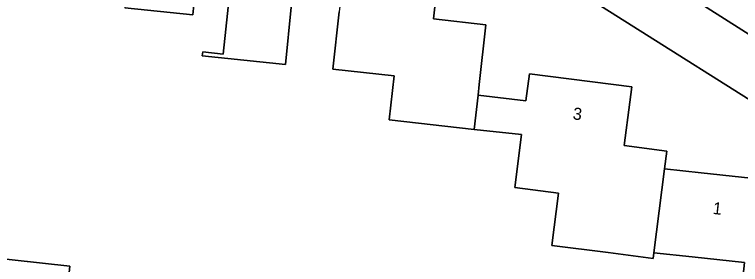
# Model space of a CAD drawing. Extents: x 162396 to 163643, y 386452 to 387406.
# Drawn here: x 162834 to 162894.1, y 386753.5 to 386774.2 of the extents above; entities that cross this region are included whole.
import ezdxf

# ---------------------------------------------------------------- set-up
doc = ezdxf.new("R2010")
doc.units = 0
for name, color, linetype in [('IMGEO_Erf', 7, 'Continuous'), ('IMGEO_Groenvoorziening', 7, 'Continuous'), ('IMGEO_Pand', 7, 'Continuous'), ('IMGEO_Pand_nummerreeks', 7, 'Continuous'), ('IMGEO_Rijbaan_lokaal_open', 7, 'Continuous')]:
    doc.layers.add(name, color=color, linetype=linetype)

msp = doc.modelspace()

# ---------------------------------------------------------------- linework, layer by layer
at = {"layer": 'IMGEO_Erf'}
for points in [[(162912.129, 386756.249), (162869.085, 386783.465), (162860.954, 386788.148), (162853.712, 386791.497), (162844.55, 386794.823), (162815.673, 386804.14), (162784.464, 386755.3)], [(162869.208, 386778.564), (162868.686, 386773.876), (162873.037, 386773.392), (162872.484, 386768.423), (162872.387, 386767.549), (162876.344, 386767.077), (162876.632, 386769.318), (162885.105, 386768.229), (162884.945, 386766.98), (162884.48, 386763.364), (162887.996, 386762.912), (162887.807, 386761.439), (162890.842, 386761.108), (162896.744, 386760.464)], [(162849.031, 386776.718), (162848.779, 386774.221), (162843.158, 386774.789)], [(162856.925, 386774.846), (162856.442, 386770.103), (162849.567, 386770.803), (162849.601, 386771.134), (162851.305, 386770.96), (162851.862, 386776.43)], [(162900.932, 386742.821), (162893.759, 386743.662), (162894.175, 386747.199), (162893.724, 386747.248), (162894.024, 386750), (162894.425, 386753.668), (162890.081, 386754.143), (162886.914, 386754.489), (162886.854, 386754.024), (162883.141, 386754.501), (162878.473, 386755.101), (162879.03, 386759.439), (162875.422, 386759.903), (162875.985, 386764.279), (162872.071, 386764.715), (162865.04, 386765.498), (162865.446, 386769.141), (162860.357, 386769.708), (162860.886, 386774.46)]]:
    msp.add_lwpolyline(points, dxfattribs=at)
msp.add_lwpolyline([(162838.302, 386750.511), (162838.246, 386750), (162837.996, 386747.728), (162837.45, 386742.757), (162834.043, 386743.131), (162833.501, 386738.198), (162825.263, 386739.102), (162825.809, 386744.073), (162826.351, 386749.005), (162830.938, 386748.501), (162831.102, 386750), (162831.243, 386751.286), (162831.558, 386754.158), (162838.618, 386753.383)], close=True, dxfattribs=at)
at = {"layer": 'IMGEO_Groenvoorziening'}
msp.add_lwpolyline([(162883.326, 386779.885), (162912.75, 386761.17), (162912.9, 386761.084), (162913.057, 386761.011), (162913.219, 386760.952), (162913.387, 386760.909), (162913.557, 386760.88), (162913.73, 386760.867), (162913.902, 386760.869), (162914.074, 386760.887), (162914.244, 386760.92), (162914.41, 386760.968), (162914.571, 386761.031), (162914.726, 386761.108), (162914.874, 386761.198), (162915.012, 386761.301), (162915.141, 386761.416), (162915.26, 386761.542), (162915.366, 386761.679), (162915.464, 386761.831), (162922.117, 386773.641), (162922.244, 386773.863), (162923.386, 386775.848)], dxfattribs=at)
at = {"layer": 'IMGEO_Pand'}
for points in [[(162857.487, 386780.368), (162853.927, 386780.731), (162854.171, 386783.126), (162854.542, 386786.767), (162846.015, 386787.635), (162845.685, 386784.4), (162845.508, 386782.661), (162845.417, 386781.763), (162845.06, 386778.262), (162843.528, 386778.418), (162843.158, 386774.789), (162848.779, 386774.221), (162849.031, 386776.718), (162851.862, 386776.43), (162851.305, 386770.96), (162849.601, 386771.134), (162849.567, 386770.803), (162856.442, 386770.103), (162856.925, 386774.846), (162856.981, 386775.394), (162857.172, 386777.271)], [(162873.037, 386773.392), (162868.686, 386773.876), (162869.208, 386778.564), (162861.44, 386779.429), (162861.154, 386776.866), (162860.886, 386774.46), (162860.357, 386769.708), (162865.446, 386769.141), (162865.04, 386765.498), (162872.071, 386764.715), (162872.387, 386767.549), (162872.484, 386768.423)], [(162879.03, 386759.439), (162878.473, 386755.101), (162883.141, 386754.501), (162886.854, 386754.024), (162886.914, 386754.489), (162887.807, 386761.439), (162887.996, 386762.912), (162884.48, 386763.364), (162884.945, 386766.98), (162885.105, 386768.229), (162876.632, 386769.318), (162876.344, 386767.077), (162872.387, 386767.549), (162872.071, 386764.715), (162875.985, 386764.279), (162875.422, 386759.903)], [(162902.904, 386757.449), (162896.491, 386758.149), (162896.744, 386760.464), (162890.842, 386761.108), (162887.807, 386761.439), (162886.914, 386754.489), (162890.081, 386754.143), (162894.425, 386753.668), (162894.024, 386750), (162893.724, 386747.248), (162894.175, 386747.199), (162893.759, 386743.662), (162900.932, 386742.821), (162901.36, 386745.995), (162901.649, 386745.963), (162902.09, 386750)], [(162825.263, 386739.102), (162833.501, 386738.198), (162834.043, 386743.131), (162837.45, 386742.757), (162837.996, 386747.728), (162838.246, 386750), (162838.302, 386750.511), (162838.618, 386753.383), (162831.558, 386754.158), (162831.243, 386751.286), (162831.102, 386750), (162830.938, 386748.501), (162826.351, 386749.005), (162825.809, 386744.073)]]:
    msp.add_lwpolyline(points, close=True, dxfattribs=at)
at = {"layer": 'IMGEO_Rijbaan_lokaal_open'}
msp.add_lwpolyline([(162869.085, 386783.465), (162912.129, 386756.249), (162915.366, 386761.679), (162915.26, 386761.542), (162915.141, 386761.416), (162915.012, 386761.301), (162914.874, 386761.198), (162914.726, 386761.108), (162914.571, 386761.031), (162914.41, 386760.968), (162914.244, 386760.92), (162914.074, 386760.887), (162913.902, 386760.869), (162913.73, 386760.867), (162913.557, 386760.88), (162913.387, 386760.909), (162913.219, 386760.952), (162913.057, 386761.011), (162912.9, 386761.084), (162912.75, 386761.17), (162883.326, 386779.885)], dxfattribs=at)

# ---------------------------------------------------------------- texts
at = {"layer": 'IMGEO_Pand_nummerreeks'}
for s, rotation, p in [('3', 352.67616, (162880.178, 386765.555)), ('1', 353.77195, (162891.759, 386757.709))]:
    msp.add_text(s, height=1, rotation=rotation, dxfattribs=at).set_placement(p)

doc.saveas('drawing.dxf')
